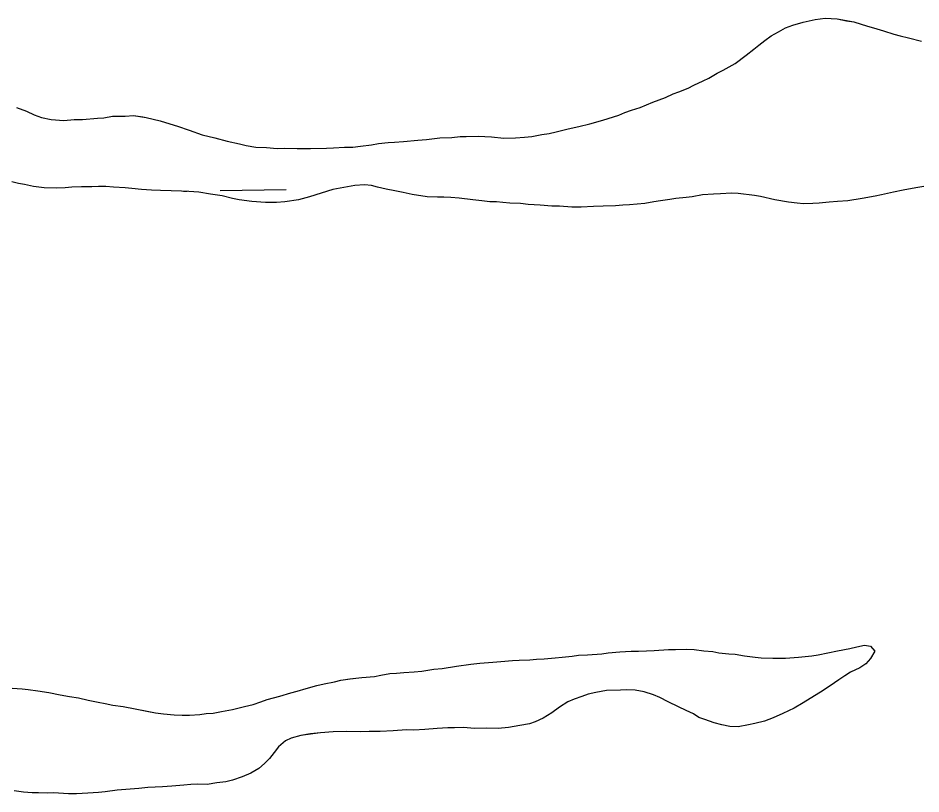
# Model space of a CAD drawing. Extents: x 3887375 to 3925618, y 296674 to 322633.
# Drawn here: x 3899880.8 to 3900318.9, y 317880 to 318256.5 of the extents above; entities that cross this region are included whole.
import ezdxf

# ---------------------------------------------------------------- set-up
doc = ezdxf.new("R2010")
doc.units = 0
doc.layers.add('V-TOPO-SHOR', color=7, linetype='Continuous')
doc.layers.add('V-WETL-SWMP', color=7, linetype='Continuous')

msp = doc.modelspace()

# ---------------------------------------------------------------- linework, layer by layer
at = {"layer": 'V-TOPO-SHOR'}
for points in [[(3899941.39, 318208.55), (3899942.98, 318208.32), (3899949.65, 318206.72), (3899954.47, 318205.17), (3899958.15, 318204.12), (3899963.88, 318202.08), (3899970.06, 318199.79), (3899976.28, 318198.43), (3899982.26, 318196.85), (3899988.24, 318195.49), (3899991.46, 318194.69), (3899996.07, 318193.85), (3900001.4, 318193.67), (3900006.49, 318193.28), (3900009.97, 318193.4), (3900016.22, 318193.19), (3900022.72, 318193.21), (3900030.38, 318193.43), (3900033.86, 318193.55), (3900039.2, 318193.84), (3900043.15, 318193.94), (3900046.87, 318194.29), (3900052.23, 318195.04), (3900055.72, 318195.62), (3900060.38, 318196.16), (3900063.4, 318196.3), (3900067.81, 318196.62), (3900074.79, 318197.32), (3900078.98, 318197.65), (3900085.49, 318198.36), (3900091.3, 318198.64), (3900095.25, 318198.98), (3900098.27, 318199.11), (3900104.07, 318199.15), (3900110.56, 318198.94), (3900116.56, 318198.28), (3900122.13, 318198.33), (3900126.55, 318198.66), (3900130.04, 318199.01), (3900134.94, 318200.01), (3900138.43, 318200.59), (3900141.94, 318201.4), (3900147.78, 318202.84), (3900152.92, 318203.83), (3900158.3, 318205.28), (3900164.61, 318206.93), (3900172.35, 318209.46), (3900175.17, 318210.76), (3900178.45, 318211.81), (3900182.67, 318213.07), (3900188.78, 318215.65), (3900194.88, 318218), (3900198.65, 318219.74), (3900201.46, 318220.8), (3900205.93, 318222.52), (3900208.76, 318224.04), (3900213.23, 318225.99), (3900216.05, 318227.29), (3900220.07, 318229.71), (3900222.91, 318231.24), (3900228.81, 318234.52), (3900234.04, 318238.53), (3900237.84, 318241.42), (3900240.23, 318243.43), (3900243.08, 318245.66), (3900246.17, 318247.87), (3900249.71, 318249.85), (3900253.25, 318251.82), (3900256.78, 318253.1), (3900261.69, 318254.56), (3900267.53, 318255.76), (3900272.42, 318256.53), (3900278.21, 318256.11), (3900282.82, 318255.27), (3900286.27, 318254.69), (3900292.93, 318252.62), (3900295.92, 318251.82)], [(3900295.92, 318251.82), (3900300.74, 318250.28), (3900305.79, 318248.72), (3900308.78, 318247.93), (3900312.92, 318246.87), (3900319.13, 318245.27)], [(3899880.06, 318213.15), (3899884.87, 318211.37), (3899888.53, 318209.63), (3899892.2, 318208.35), (3899896.8, 318207.27), (3899903.04, 318206.84), (3899907.93, 318207.37), (3899912.1, 318207.24), (3899919.31, 318207.93), (3899922.33, 318208.07), (3899926.53, 318208.86), (3899932.79, 318208.89), (3899936.75, 318209.22), (3899941.39, 318208.55)], [(3900101.45, 318168.4), (3900094.74, 318169.08), (3900090.81, 318169.44), (3900087.34, 318169.55), (3900084.33, 318169.65), (3900079.23, 318169.82), (3900072.08, 318170.98), (3900067.7, 318171.81), (3900063.56, 318172.64), (3900059.41, 318173.47), (3900055.27, 318174.53), (3900052.28, 318175.33), (3900048.81, 318175.67), (3900044.17, 318175.36), (3900038.8, 318174.37), (3900033.44, 318173.39), (3900027.81, 318171.48), (3900022.19, 318169.81), (3900016.81, 318168.36), (3900010.29, 318167.42), (3900006.1, 318167.09), (3900000.77, 318167.03), (3899994.29, 318167.47), (3899988.06, 318168.37), (3899984.83, 318168.94), (3899979.77, 318170.26), (3899974.23, 318171.14), (3899968.46, 318172.02), (3899963.61, 318172.41), (3899960.13, 318172.52), (3899955.04, 318172.68), (3899949.94, 318172.85), (3899945.54, 318172.99), (3899940.68, 318173.38), (3899936.06, 318173.77), (3899932.82, 318174.1), (3899927.04, 318174.52), (3899923.34, 318174.87), (3899919.86, 318174.76), (3899916.61, 318174.63), (3899911.5, 318174.56), (3899906.87, 318174.48), (3899903.61, 318174.12), (3899899.2, 318174.04), (3899893.41, 318174.22), (3899888.32, 318174.85), (3899883.95, 318175.69), (3899880.95, 318176.25), (3899877.73, 318177.05)], [(3900320.32, 318174.74), (3900316.36, 318174.18), (3900310.29, 318172.98), (3900305.62, 318171.97), (3900299.78, 318170.77), (3900296.75, 318170.17), (3900290.45, 318168.99), (3900283.46, 318167.82), (3900278.35, 318167.53), (3900274.39, 318167.19), (3900269.5, 318166.65), (3900266.48, 318166.52), (3900261.85, 318166.44), (3900258.84, 318166.77), (3900254.68, 318167.14), (3900247.99, 318168.28), (3900241.09, 318169.9), (3900238.09, 318170.46), (3900230.24, 318171.41), (3900227, 318171.51), (3900221.66, 318171.22), (3900218.17, 318171.1), (3900212.83, 318170.81), (3900207.93, 318169.81), (3900204.9, 318169.45), (3900200.01, 318168.91), (3900196.99, 318168.54), (3900192.56, 318167.76), (3900189.3, 318167.4), (3900184.87, 318166.62), (3900177.42, 318165.93), (3900174.17, 318165.81), (3900170.68, 318165.46), (3900164.65, 318165.19), (3900160.01, 318165.1), (3900153.97, 318164.84), (3900149.56, 318164.75), (3900143.55, 318165.18), (3900139.84, 318165.3), (3900134.06, 318165.72), (3900128.27, 318166.14), (3900124.57, 318166.49), (3900119.48, 318166.65), (3900116.01, 318167), (3900113.01, 318167.33), (3900109.76, 318167.43), (3900105.83, 318167.79), (3900101.45, 318168.4)], [(3899877.9, 317931.43), (3899882.75, 317931.04), (3899885.75, 317930.71), (3899890.37, 317930.1), (3899895.67, 317929.23), (3899901.19, 317928.13), (3899905.8, 317927.28), (3899910.18, 317926.68), (3899914.78, 317925.6), (3899919.61, 317924.52), (3899923.07, 317923.94), (3899926.75, 317923.13), (3899931.82, 317922.5), (3899937.58, 317921.39), (3899943.34, 317920.27), (3899947.48, 317919.44), (3899951.4, 317918.85), (3899956.48, 317918.46), (3899960.42, 317918.33), (3899963.89, 317918.22), (3899969, 317918.51), (3899972.03, 317919.11), (3899975.51, 317919.23), (3899979.47, 317920.03), (3899984.83, 317921.01), (3899990.67, 317922.44), (3899994.87, 317923.47), (3899998.62, 317924.73), (3900001.67, 317925.79), (3900007.75, 317927.45), (3900013.13, 317929.13), (3900016.17, 317929.96), (3900020.61, 317931.2), (3900025.75, 317932.66), (3900029.26, 317933.47), (3900034.39, 317934.46), (3900037.43, 317935.29), (3900041.84, 317935.84), (3900047.66, 317936.58), (3900053.7, 317937.08), (3900056.73, 317937.67), (3900061.16, 317938.46), (3900064.41, 317938.58), (3900067.9, 317938.93), (3900073, 317939.23), (3900076.72, 317939.58), (3900082.54, 317940.54), (3900086.49, 317940.88), (3900093.48, 317942.04), (3900100.46, 317942.98), (3900104.88, 317943.53), (3900111.16, 317944.02), (3900115.1, 317944.35), (3900120.68, 317944.87), (3900123.93, 317944.99), (3900129.03, 317945.06), (3900132.28, 317945.42), (3900135.99, 317945.53), (3900141.34, 317946.05), (3900144.83, 317946.4), (3900149.71, 317946.94), (3900152.73, 317947.3), (3900157.15, 317947.62), (3900164.11, 317948.09), (3900167.14, 317948.46), (3900172.71, 317948.97), (3900178.28, 317949.25), (3900181.76, 317949.37), (3900185.7, 317949.48), (3900189.41, 317949.59), (3900196.38, 317950.06), (3900199.86, 317950.18), (3900205.19, 317950.23), (3900208.89, 317950.11), (3900213.51, 317949.5), (3900217.9, 317949.13), (3900220.89, 317948.57), (3900225.73, 317947.95), (3900228.75, 317947.85), (3900233.35, 317947), (3900238.43, 317946.38), (3900241.43, 317946.04), (3900246.98, 317945.86), (3900253.24, 317945.89), (3900259.51, 317946.39), (3900266.02, 317947.1), (3900269.04, 317947.47), (3900273.71, 317948.47), (3900278.38, 317949.48), (3900284.44, 317950.67)], [(3900284.44, 317950.67), (3900287.71, 317951.49), (3900291.44, 317952.3), (3900294.44, 317951.74), (3900296.45, 317949.36), (3900294.47, 317945.71), (3900292.08, 317943.24), (3900289.23, 317941.25), (3900284.76, 317939.08), (3900281.92, 317937.32), (3900279.08, 317935.33), (3900274.81, 317932.45), (3900270.08, 317929.36), (3900265.11, 317926.28), (3900261.81, 317924.3), (3900257.32, 317921.67), (3900251.91, 317919.06), (3900247.2, 317916.9), (3900242.98, 317915.41), (3900238.31, 317914.17), (3900235.28, 317913.58), (3900230.15, 317912.59), (3900226.21, 317912.71), (3900222.3, 317913.54), (3900218.63, 317914.58), (3900214.04, 317916.12), (3900211.07, 317917.14), (3900208.57, 317918.85), (3900204.92, 317920.59), (3900201.27, 317922.33), (3900196.25, 317924.81), (3900192.15, 317926.79), (3900189.18, 317928.05), (3900184.59, 317929.59), (3900180.22, 317930.42), (3900176.05, 317930.56), (3900173.04, 317930.42), (3900166.31, 317930.18), (3900161.18, 317929.19), (3900157.45, 317928.38), (3900154.4, 317927.32), (3900150.65, 317926.05), (3900147.6, 317924.76), (3900143.58, 317922.11), (3900139.78, 317919.46), (3900135.53, 317916.81), (3900131.76, 317915.08), (3900128.95, 317914.02), (3900124.29, 317913.24), (3900118.7, 317912.26), (3900113.81, 317911.73), (3900108.26, 317911.91), (3900102.46, 317911.86), (3900096.69, 317912.28), (3900092.51, 317912.19), (3900089.26, 317912.06), (3900084.16, 317911.76), (3900078.12, 317911.26), (3900072.78, 317910.97), (3900069.31, 317911.09), (3900062.8, 317910.6), (3900056.54, 317910.34), (3900051.21, 317910.28), (3900047.04, 317910.19), (3900040.09, 317910.41), (3900033.6, 317910.16), (3900027.56, 317909.66), (3900022.67, 317909.13), (3900018.02, 317908.35), (3900013.34, 317907.11), (3900010.52, 317905.81), (3900007.18, 317902.91), (3900005.01, 317900.2), (3900002.83, 317897.26), (3900000.43, 317894.79), (3899997.57, 317892.33), (3899993.79, 317890.14), (3899989.56, 317888.42), (3899984.88, 317886.72), (3899981.61, 317885.9), (3899977.19, 317885.35), (3899972.53, 317884.57), (3899967.67, 317884.73), (3899964.65, 317884.6), (3899961.16, 317884.25), (3899955.35, 317883.74), (3899950.94, 317883.42), (3899943.75, 317883.19), (3899939.33, 317882.64), (3899933.06, 317882.15), (3899928.88, 317881.82), (3899923.06, 317881.08), (3899919.81, 317880.72), (3899914.7, 317880.42), (3899909.13, 317880.14), (3899905.19, 317880.04), (3899898.02, 317880.5), (3899895.01, 317880.37), (3899890.61, 317880.51), (3899887.6, 317880.61), (3899883.44, 317880.98)], [(3899883.44, 317880.98), (3899878.83, 317881.59)]]:
    msp.add_lwpolyline(points, dxfattribs=at)
at = {"layer": 'V-WETL-SWMP'}
for p, q in [((3899961.06, 318172.49), (3899962.91, 318172.52)), ((3899978.91, 318172.8), (3900010.9, 318173.35))]:
    msp.add_line(p, q, dxfattribs=at)
for points in [[(3900030.38, 318193.43), (3900033.86, 318193.55), (3900039.2, 318193.84), (3900043.15, 318193.94), (3900046.87, 318194.29), (3900052.23, 318195.04), (3900055.72, 318195.62), (3900060.38, 318196.17), (3900063.4, 318196.3), (3900067.81, 318196.62), (3900074.79, 318197.32), (3900078.98, 318197.65), (3900085.49, 318198.36), (3900091.3, 318198.64), (3900095.25, 318198.98), (3900098.27, 318199.11), (3900104.07, 318199.15), (3900110.55, 318198.94), (3900116.56, 318198.28), (3900122.13, 318198.34), (3900126.54, 318198.66), (3900130.04, 318199.01), (3900134.94, 318200.01), (3900138.43, 318200.59), (3900141.94, 318201.4), (3900147.78, 318202.84), (3900152.92, 318203.83), (3900158.3, 318205.28), (3900164.61, 318206.93), (3900172.34, 318209.46), (3900175.17, 318210.76), (3900178.45, 318211.81), (3900182.66, 318213.07), (3900188.78, 318215.65), (3900194.88, 318218), (3900198.65, 318219.74), (3900201.47, 318220.8), (3900205.93, 318222.51), (3900208.76, 318224.04), (3900213.23, 318225.99), (3900216.05, 318227.29), (3900220.07, 318229.71), (3900222.91, 318231.24), (3900228.81, 318234.53), (3900234.04, 318238.53), (3900237.85, 318241.42), (3900240.23, 318243.43), (3900243.08, 318245.66), (3900246.17, 318247.87), (3900249.71, 318249.85), (3900253.25, 318251.82), (3900256.77, 318253.1), (3900261.69, 318254.56), (3900267.53, 318255.76), (3900272.42, 318256.53), (3900278.21, 318256.11), (3900282.82, 318255.26), (3900286.27, 318254.69), (3900292.93, 318252.62), (3900295.92, 318251.82), (3900300.74, 318250.28), (3900305.79, 318248.72), (3900308.78, 318247.93), (3900312.92, 318246.87), (3900319.13, 318245.27)], [(3899880.06, 318213.15), (3899884.87, 318211.37), (3899888.53, 318209.63), (3899892.2, 318208.35), (3899896.8, 318207.27), (3899903.04, 318206.84), (3899907.93, 318207.37), (3899912.1, 318207.24), (3899919.31, 318207.93), (3899922.33, 318208.07), (3899926.53, 318208.86), (3899932.79, 318208.89), (3899936.75, 318209.22), (3899942.98, 318208.32), (3899949.65, 318206.72), (3899954.47, 318205.17), (3899958.14, 318204.12), (3899963.88, 318202.08), (3899970.06, 318199.79), (3899976.28, 318198.43), (3899982.25, 318196.85), (3899988.24, 318195.49), (3899991.46, 318194.69), (3899996.07, 318193.85), (3900001.4, 318193.67), (3900006.49, 318193.28), (3900009.97, 318193.4), (3900016.22, 318193.19), (3900022.72, 318193.21), (3900030.38, 318193.43)], [(3900101.45, 318168.4), (3900094.75, 318169.08), (3900090.81, 318169.44), (3900087.34, 318169.55), (3900084.33, 318169.65), (3900079.23, 318169.82), (3900072.08, 318170.97), (3900067.7, 318171.81), (3900063.56, 318172.64), (3900059.41, 318173.47), (3900055.27, 318174.53), (3900052.28, 318175.33), (3900048.81, 318175.67), (3900044.17, 318175.36), (3900038.8, 318174.37), (3900033.44, 318173.39), (3900027.81, 318171.48), (3900022.19, 318169.81), (3900016.81, 318168.36), (3900010.29, 318167.41), (3900006.1, 318167.09), (3900000.77, 318167.03), (3899994.29, 318167.47), (3899988.06, 318168.37), (3899984.83, 318168.94), (3899979.77, 318170.26), (3899974.23, 318171.14), (3899968.46, 318172.02), (3899963.61, 318172.41), (3899960.13, 318172.52), (3899955.04, 318172.69), (3899949.94, 318172.85), (3899945.54, 318172.99), (3899940.68, 318173.38), (3899936.06, 318173.77), (3899932.82, 318174.1), (3899927.04, 318174.52), (3899923.34, 318174.87), (3899919.86, 318174.76), (3899916.61, 318174.63), (3899911.5, 318174.56), (3899906.86, 318174.48), (3899903.61, 318174.12), (3899899.2, 318174.04), (3899893.41, 318174.22), (3899888.33, 318174.85), (3899883.95, 318175.69), (3899880.95, 318176.25), (3899877.73, 318177.05)], [(3900320.32, 318174.74), (3900316.36, 318174.18), (3900310.29, 318172.98), (3900305.62, 318171.97), (3900299.78, 318170.77), (3900296.75, 318170.17), (3900290.45, 318168.99), (3900283.46, 318167.82), (3900278.35, 318167.53), (3900274.39, 318167.19), (3900269.5, 318166.65), (3900266.49, 318166.52), (3900261.85, 318166.44), (3900258.84, 318166.77), (3900254.68, 318167.14), (3900247.99, 318168.28), (3900241.09, 318169.9), (3900238.09, 318170.46), (3900230.24, 318171.41), (3900227, 318171.51), (3900221.65, 318171.22), (3900218.17, 318171.1), (3900212.83, 318170.81), (3900207.93, 318169.81), (3900204.9, 318169.45), (3900200.01, 318168.91), (3900196.99, 318168.54), (3900192.56, 318167.76), (3900189.3, 318167.4), (3900184.87, 318166.62), (3900177.42, 318165.93), (3900174.17, 318165.81), (3900170.68, 318165.46), (3900164.65, 318165.19), (3900160.01, 318165.11), (3900153.97, 318164.84), (3900149.56, 318164.75), (3900143.54, 318165.18), (3900139.84, 318165.3), (3900134.06, 318165.72), (3900128.27, 318166.14), (3900124.57, 318166.49), (3900119.48, 318166.65), (3900116.01, 318167), (3900113.01, 318167.33), (3900109.76, 318167.43), (3900105.83, 318167.79), (3900101.45, 318168.4)], [(3899975.51, 317919.23), (3899979.47, 317920.03), (3899984.83, 317921.01), (3899990.67, 317922.44), (3899994.87, 317923.47), (3899998.62, 317924.73), (3900001.67, 317925.79), (3900007.75, 317927.45), (3900013.13, 317929.13), (3900016.17, 317929.96), (3900020.61, 317931.2), (3900025.75, 317932.66), (3900029.26, 317933.47), (3900034.39, 317934.46), (3900037.43, 317935.29), (3900041.85, 317935.84), (3900047.66, 317936.58), (3900053.7, 317937.08), (3900056.73, 317937.68), (3900061.16, 317938.46), (3900064.41, 317938.59), (3900067.89, 317938.93), (3900073, 317939.23), (3900076.72, 317939.58), (3900082.54, 317940.54), (3900086.49, 317940.88), (3900093.48, 317942.04), (3900100.46, 317942.98), (3900104.88, 317943.53), (3900111.15, 317944.02), (3900115.1, 317944.35), (3900120.68, 317944.87), (3900123.93, 317944.99), (3900129.03, 317945.06), (3900132.28, 317945.42), (3900135.99, 317945.53), (3900141.34, 317946.05), (3900144.83, 317946.4), (3900149.71, 317946.94), (3900152.73, 317947.3), (3900157.15, 317947.62), (3900164.11, 317948.09), (3900167.14, 317948.46), (3900172.71, 317948.97), (3900178.28, 317949.25), (3900181.76, 317949.37), (3900185.7, 317949.48), (3900189.41, 317949.59), (3900196.38, 317950.06), (3900199.86, 317950.18), (3900205.19, 317950.23), (3900208.89, 317950.11), (3900213.51, 317949.5), (3900217.9, 317949.13), (3900220.89, 317948.57), (3900225.73, 317947.95), (3900228.74, 317947.85), (3900233.35, 317947), (3900238.43, 317946.38), (3900241.43, 317946.05), (3900246.98, 317945.87), (3900253.24, 317945.89), (3900259.51, 317946.39), (3900266.02, 317947.1), (3900269.05, 317947.47), (3900273.71, 317948.47), (3900278.38, 317949.48), (3900284.44, 317950.67), (3900287.71, 317951.49), (3900291.45, 317952.3), (3900294.44, 317951.74), (3900296.45, 317949.36), (3900294.47, 317945.71), (3900292.08, 317943.24), (3900289.23, 317941.25), (3900284.76, 317939.08), (3900281.92, 317937.32), (3900279.08, 317935.33), (3900274.81, 317932.45), (3900270.08, 317929.36), (3900265.11, 317926.28), (3900261.81, 317924.3), (3900257.32, 317921.67), (3900251.91, 317919.06), (3900247.2, 317916.9), (3900242.98, 317915.41), (3900238.31, 317914.17), (3900235.28, 317913.58), (3900230.15, 317912.59), (3900226.21, 317912.71), (3900222.3, 317913.54), (3900218.63, 317914.58), (3900214.04, 317916.12), (3900211.07, 317917.14), (3900208.57, 317918.85), (3900204.92, 317920.59), (3900201.27, 317922.33), (3900196.25, 317924.81), (3900192.15, 317926.79), (3900189.18, 317928.05), (3900184.59, 317929.59)], [(3899877.9, 317931.43), (3899882.75, 317931.04), (3899885.75, 317930.71), (3899890.37, 317930.1), (3899895.67, 317929.23), (3899901.19, 317928.13), (3899905.8, 317927.28), (3899910.18, 317926.68), (3899914.78, 317925.6), (3899919.61, 317924.52), (3899923.07, 317923.94), (3899926.75, 317923.13), (3899931.82, 317922.5), (3899937.58, 317921.39), (3899943.33, 317920.27), (3899947.48, 317919.44), (3899951.4, 317918.85), (3899956.48, 317918.46), (3899960.42, 317918.33), (3899963.89, 317918.22), (3899969, 317918.51), (3899972.03, 317919.11), (3899975.51, 317919.23)], [(3900184.59, 317929.59), (3900180.22, 317930.42), (3900176.05, 317930.56), (3900173.04, 317930.43), (3900166.31, 317930.18), (3900161.18, 317929.19), (3900157.45, 317928.38), (3900154.4, 317927.32), (3900150.65, 317926.05), (3900147.6, 317924.76), (3900143.57, 317922.11), (3900139.78, 317919.46), (3900135.52, 317916.82), (3900131.76, 317915.08), (3900128.95, 317914.02), (3900124.29, 317913.24), (3900118.7, 317912.26), (3900113.81, 317911.73), (3900108.26, 317911.91), (3900102.46, 317911.86), (3900096.69, 317912.28), (3900092.51, 317912.19), (3900089.26, 317912.06), (3900084.16, 317911.76), (3900078.12, 317911.26), (3900072.78, 317910.97), (3900069.31, 317911.09), (3900062.8, 317910.6), (3900056.54, 317910.34), (3900051.21, 317910.28), (3900047.04, 317910.19), (3900040.09, 317910.41), (3900033.6, 317910.16), (3900027.56, 317909.66), (3900022.67, 317909.12), (3900018.02, 317908.35), (3900013.34, 317907.11), (3900010.52, 317905.81), (3900007.18, 317902.91), (3900005.01, 317900.2), (3900002.83, 317897.26), (3900000.43, 317894.79), (3899997.57, 317892.33), (3899993.79, 317890.14), (3899989.57, 317888.42), (3899984.88, 317886.72), (3899981.61, 317885.9), (3899977.19, 317885.35), (3899972.53, 317884.57), (3899967.67, 317884.73), (3899964.65, 317884.6), (3899961.16, 317884.25), (3899955.36, 317883.74), (3899950.94, 317883.42), (3899943.75, 317883.19), (3899939.33, 317882.64), (3899933.06, 317882.15), (3899928.88, 317881.82), (3899923.06, 317881.08), (3899919.81, 317880.72), (3899914.7, 317880.42), (3899909.13, 317880.14), (3899905.19, 317880.04), (3899898.02, 317880.5), (3899895.01, 317880.37), (3899890.61, 317880.51), (3899887.6, 317880.61), (3899883.44, 317880.98)], [(3899883.44, 317880.98), (3899878.83, 317881.59)]]:
    msp.add_lwpolyline(points, dxfattribs=at)

doc.saveas('drawing.dxf')
